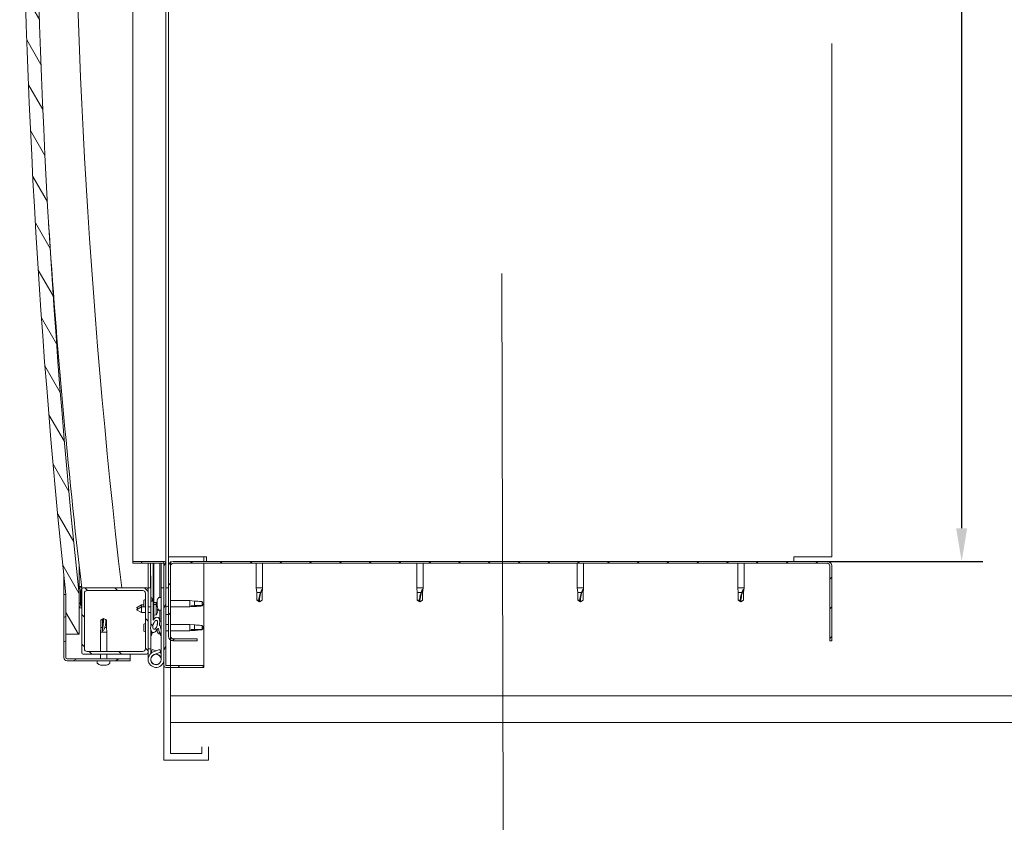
# Model space of a CAD drawing. Header units: millimetres. Extents: x 23192 to 177760, y -399809 to -79279.
# Tile 772 of 865: x 79587 to 79661, y -195191 to -195130. Entities that reach past the tile are written whole.
import ezdxf

# ---------------------------------------------------------------- set-up
doc = ezdxf.new("R2010")
doc.units = ezdxf.units.MM
doc.layers.get('0').update_dxf_attribs({"lineweight": 0})
for name, color, linetype, lineweight in [('!! 0_ Opis', 8, 'Continuous', 13), ('!! 2 ZABUDOWA GK-MDF', 54, 'Continuous', 13), ('Dimension (ISO)', 7, 'Continuous', 25), ('Hatch (ISO)', 7, 'Continuous', 18), ('Visible (ISO)', 7, 'Continuous', 50)]:
    doc.layers.add(name, color=color, linetype=linetype, lineweight=lineweight)
doc.styles.add('Note Text (ISO)', font='tahoma.ttf')
doc.dimstyles.new('Default (ISO)', dxfattribs={"dimscale": 5, "dimtxt": 5, "dimasz": 5, "dimexe": 3.175, "dimexo": 0, "dimgap": 0.762, "dimtad": 1, "dimdec": 0, "dimrnd": 1e-08, "dimzin": 0, "dimtxsty": 'Note Text (ISO)', "dimcen": 0.09, "dimdle": 10, "dimclrd": 256, "dimclre": 256, "dimclrt": 256, "dimazin": 0, "dimtfac": 0.70104, "dimtmove": 0, "dimatfit": 3, "dimfxl": 1, "dimtolj": 1, "dimtzin": 0, "dimlwd": -1, "dimlwe": -1, "dimarcsym": 0})
pattern_1 = [(120, (-10329.836, -1991.341), (-13.748153, -7.9375), [])]
pattern_2 = [(45, (-10329.836, -1991.341), (-11.22532, 11.22532), [])]

# ---------------------------------------------------------------- blocks, each defined once
blk = doc.blocks.new('*D1405')
at = {"layer": 'DEFPOINTS', "color": 0, "transparency": 16777216}
for p in [(-689.76, 120.19), (510.24, 120.19), (510.24, 18.75)]:
    blk.add_point(p, dxfattribs=at)
at = {"layer": 'Dimension (ISO)', "transparency": 16777216}
for p, q in [((-689.76, 120.19), (-689.76, 2.88)), ((510.24, 120.19), (510.24, 2.88)), ((-664.76, 18.75), (485.24, 18.75))]:
    blk.add_line(p, q, dxfattribs=at)
for points in [[(-664.76, 22.92), (-664.76, 14.58), (-689.76, 18.75)], [(485.24, 22.92), (485.24, 14.58), (510.24, 18.75)]]:
    blk.add_solid(points, dxfattribs=at)
at = {"layer": 'Dimension (ISO)', "lineweight": 9, "transparency": 16777216, "insert": (-160.63, 48.6), "char_height": 25, "attachment_point": 1, "style": 'Note Text (ISO)'}
blk.add_mtext('\\A1;1200', dxfattribs=at)
blk = doc.blocks.new('A$C11ef928a')
at = {"layer": 'Hatch (ISO)', "lineweight": 9}
h = blk.add_hatch(dxfattribs=at)
h.set_pattern_fill('ANSI31', color=256, scale=127, angle=-15, style=0)
h.set_pattern_definition([(30, (-10329.836, -1991.341), (-7.9375, 13.748153), [])])
edge = h.paths.add_edge_path()
edge.add_line((535.24, 684.19), (565.24, 684.19))
edge.add_line((565.24, 684.19), (565.24, 694.19))
edge.add_line((565.24, 694.19), (535.24, 694.19))
edge.add_ellipse((-89.76, -5207.87), major_axis=(625, 5902.06), ratio=1, start_angle=0, end_angle=12.089642)
edge.add_line((-714.76, 694.19), (-744.76, 694.19))
edge.add_line((-744.76, 694.19), (-744.76, 684.19))
edge.add_line((-744.76, 684.19), (-714.76, 684.19))
edge.add_ellipse((-89.76, -5217.87), major_axis=(-625, 5902.06), ratio=1, start_angle=347.910358, end_angle=360, ccw=False)
h = blk.add_hatch(dxfattribs=at)
h.set_pattern_fill('ANSI31', color=256, scale=127, angle=75, style=0)
h.set_pattern_definition(pattern_1)
edge = h.paths.add_edge_path()
edge.add_line((-714.76, 695.69), (-762.26, 695.69))
edge.add_ellipse((-762.26, 693.19), major_axis=(0, 2.5), ratio=1, start_angle=0, end_angle=90)
edge.add_line((-764.76, 693.19), (-764.76, 645.69))
edge.add_line((-764.76, 645.69), (-763.26, 645.69))
edge.add_line((-763.26, 645.69), (-763.26, 693.19))
edge.add_ellipse((-762.26, 693.19), major_axis=(-1, 0), ratio=1, start_angle=270, end_angle=360, ccw=False)
edge.add_line((-762.26, 694.19), (-744.76, 694.19))
edge.add_line((-744.76, 694.19), (-714.76, 694.19))
edge.add_line((-714.76, 694.19), (-714.76, 695.69))
h = blk.add_hatch(dxfattribs=at)
h.set_pattern_fill('ANSI31', color=256, scale=127, angle=15, style=0)
h.set_pattern_definition([(60, (-10329.836, -1991.341), (-13.748153, 7.9375), [])])
edge = h.paths.add_edge_path()
edge.add_line((530.34, 682.19), (531.24, 682.19))
edge.add_line((531.24, 682.19), (545.14, 682.19))
edge.add_ellipse((545.14, 682.29), major_axis=(0, -0.1), ratio=1, start_angle=0, end_angle=90)
edge.add_line((545.24, 682.29), (545.24, 683.89))
edge.add_ellipse((545.14, 683.89), major_axis=(0.1, 0), ratio=1, start_angle=0, end_angle=86.98358)
edge.add_ellipse((537.74, 543.46), major_axis=(7.41, 140.53), ratio=1, start_angle=0, end_angle=6.03285)
edge.add_ellipse((530.34, 683.89), major_axis=(-0.0053, 0.0999), ratio=1, start_angle=0, end_angle=86.98358)
edge.add_line((530.24, 683.89), (530.24, 682.29))
edge.add_ellipse((530.34, 682.29), major_axis=(-0.1, 0), ratio=1, start_angle=0, end_angle=90)
edge = h.paths.add_edge_path(flags=0)
edge.add_line((531.24, 682.87), (531.24, 682.97))
edge.add_ellipse((537.74, 471.77), major_axis=(-6.5, 211.2), ratio=1, start_angle=356.47438, end_angle=360, ccw=False)
edge.add_line((544.24, 682.97), (544.24, 682.87))
edge.add_line((544.24, 682.87), (531.24, 682.87))
edge = h.paths.add_edge_path()
edge.add_ellipse((-717.26, 543.46), major_axis=(7.41, 140.53), ratio=1, start_angle=0, end_angle=6.03285)
edge.add_ellipse((-724.66, 683.89), major_axis=(-0.0053, 0.0999), ratio=1, start_angle=0, end_angle=86.98358)
edge.add_line((-724.76, 683.89), (-724.76, 682.29))
edge.add_ellipse((-724.66, 682.29), major_axis=(-0.1, 0), ratio=1, start_angle=0, end_angle=90)
edge.add_line((-724.66, 682.19), (-710.76, 682.19))
edge.add_line((-710.76, 682.19), (-709.86, 682.19))
edge.add_ellipse((-709.86, 682.29), major_axis=(0, -0.1), ratio=1, start_angle=0, end_angle=90)
edge.add_line((-709.76, 682.29), (-709.76, 683.89))
edge.add_ellipse((-709.86, 683.89), major_axis=(0.1, 0), ratio=1, start_angle=0, end_angle=86.98358)
edge = h.paths.add_edge_path(flags=0)
edge.add_ellipse((-717.26, 471.77), major_axis=(-6.5, 211.2), ratio=1, start_angle=356.47438, end_angle=360)
edge.add_line((-723.76, 682.97), (-723.76, 682.87))
edge.add_line((-723.76, 682.87), (-710.76, 682.87))
edge.add_line((-710.76, 682.87), (-710.76, 682.97))
h = blk.add_hatch(dxfattribs=at)
h.set_pattern_fill('ANSI31', color=256, scale=127, style=0)
h.set_pattern_definition(pattern_2)
edge = h.paths.add_edge_path()
edge.add_line((-710.76, 682.19), (-724.66, 682.19))
edge.add_line((-724.66, 682.19), (-758.76, 682.19))
edge.add_ellipse((-758.76, 681.19), major_axis=(0, 1), ratio=1, start_angle=0, end_angle=90)
edge.add_line((-759.76, 681.19), (-759.76, 633.19))
edge.add_ellipse((-758.76, 633.19), major_axis=(-1, 0), ratio=1, start_angle=0, end_angle=90)
edge.add_line((-758.76, 632.19), (-710.76, 632.19))
edge.add_ellipse((-710.76, 633.19), major_axis=(0, -1), ratio=1, start_angle=0, end_angle=90)
edge.add_line((-709.76, 633.19), (-709.76, 681.19))
edge.add_ellipse((-710.76, 681.19), major_axis=(1, 0), ratio=1, start_angle=0, end_angle=90)
edge = h.paths.add_edge_path(flags=0)
edge.add_line((-713.76, 634.19), (-755.76, 634.19))
edge.add_ellipse((-755.76, 636.19), major_axis=(0, -2), ratio=1, start_angle=270, end_angle=360, ccw=False)
edge.add_line((-757.76, 636.19), (-757.76, 678.19))
edge.add_ellipse((-755.76, 678.19), major_axis=(-2, 0), ratio=1, start_angle=270, end_angle=360, ccw=False)
edge.add_line((-755.76, 680.19), (-713.76, 680.19))
edge.add_ellipse((-713.76, 678.19), major_axis=(0, 2), ratio=1, start_angle=270, end_angle=360, ccw=False)
edge.add_line((-711.76, 678.19), (-711.76, 636.19))
edge.add_ellipse((-713.76, 636.19), major_axis=(2, 0), ratio=1, start_angle=270, end_angle=360, ccw=False)
h = blk.add_hatch(dxfattribs=at)
h.set_pattern_fill('ANSI31', color=256, scale=127, angle=105, style=0)
h.set_pattern_definition([(150, (-10329.836, -1991.341), (-7.9375, -13.748153), [])])
edge = h.paths.add_edge_path()
edge.add_line((-691.26, 643.69), (-691.26, 620.29))
edge.add_ellipse((-691.36, 620.29), major_axis=(0.1, 0), ratio=1, start_angle=270, end_angle=360, ccw=False)
edge.add_line((-691.36, 620.19), (-768.16, 620.19))
edge.add_ellipse((-768.16, 618.59), major_axis=(0, 1.6), ratio=1, start_angle=0, end_angle=90)
edge.add_line((-769.76, 618.59), (-769.76, 590.19))
edge.add_line((-769.76, 590.19), (-768.26, 590.19))
edge.add_line((-768.26, 590.19), (-768.26, 618.59))
edge.add_ellipse((-768.16, 618.59), major_axis=(-0.1, 0), ratio=1, start_angle=270, end_angle=360, ccw=False)
edge.add_line((-768.16, 618.69), (-729.76, 618.69))
edge.add_line((-729.76, 618.69), (-709.76, 618.69))
edge.add_line((-709.76, 618.69), (-691.36, 618.69))
edge.add_ellipse((-691.36, 620.29), major_axis=(0, -1.6), ratio=1, start_angle=0, end_angle=90)
edge.add_line((-689.76, 620.29), (-689.76, 643.69))
edge.add_line((-689.76, 643.69), (-691.26, 643.69))
h = blk.add_hatch(dxfattribs=at)
h.set_pattern_fill('ANSI31', color=256, scale=127, style=0)
h.set_pattern_definition(pattern_2)
edge = h.paths.add_edge_path()
edge.add_ellipse((-737.69, 626.79), major_axis=(5.68, -1.95), ratio=0.5, start_angle=112.67817, end_angle=166.16787)
edge.add_line((-742.97, 629.36), (-745.02, 630.15))
edge.add_spline(control_points=[(-745.02, 630.15), (-745.27, 630.13), (-745.47, 630.1), (-745.64, 630.03), (-745.67, 630.01), (-745.72, 629.97), (-745.73, 629.95), (-745.75, 629.92), (-745.76, 629.9), (-745.77, 629.86), (-745.76, 629.84), (-745.75, 629.79), (-745.74, 629.76), (-745.66, 629.65), (-745.57, 629.56), (-745.45, 629.48)], knot_values=[-0.16945, -0.16945, -0.16945, -0.16945, -0.104739, -0.104739, -0.087274, -0.087274, -0.077296, -0.077296, -0.068966, -0.068966, -0.059481, -0.059481, -0.044542, -0.044542, 0, 0, 0, 0], degree=3, periodic=0)
edge.add_line((-745.45, 629.48), (-743.36, 628.76))
edge.add_ellipse((-737.69, 626.79), major_axis=(5.68, -1.95), ratio=0.5, start_angle=179.52448, end_angle=249.2058)
edge.add_spline(control_points=[(-740.62, 624.83), (-740.56, 624.81), (-740.5, 624.79), (-740.42, 624.75), (-740.39, 624.73), (-740.36, 624.7), (-740.35, 624.69), (-740.33, 624.66), (-740.33, 624.65), (-740.33, 624.63), (-740.33, 624.62), (-740.33, 624.59), (-740.34, 624.58), (-740.37, 624.54), (-740.39, 624.52), (-740.56, 624.39), (-740.88, 624.26), (-742.07, 623.88), (-743.15, 623.62), (-744.57, 623.19), (-745.03, 623.03), (-745.42, 622.84), (-745.51, 622.79), (-745.6, 622.71), (-745.62, 622.69), (-745.65, 622.64), (-745.66, 622.63), (-745.67, 622.6), (-745.67, 622.58), (-745.66, 622.56), (-745.66, 622.54), (-745.64, 622.51), (-745.63, 622.49), (-745.58, 622.45), (-745.54, 622.43), (-745.34, 622.35), (-745.1, 622.31), (-743.88, 622.15), (-741.79, 622.19), (-738.85, 622.97), (-738.26, 623.27), (-737.63, 623.5), (-737.47, 623.54), (-737.11, 623.57), (-736.91, 623.54), (-736.66, 623.45)], knot_values=[-1.19641, -1.19641, -1.19641, -1.19641, -1.168436, -1.168436, -1.153501, -1.153501, -1.146106, -1.146106, -1.140741, -1.140741, -1.135227, -1.135227, -1.127464, -1.127464, -1.113688, -1.113688, -1.024153, -1.024153, -0.857929, -0.857929, -0.763889, -0.763889, -0.736092, -0.736092, -0.725393, -0.725393, -0.719662, -0.719662, -0.715221, -0.715221, -0.710426, -0.710426, -0.70331, -0.70331, -0.689557, -0.689557, -0.632773, -0.632773, -0.315912, -0.315912, -0.146512, -0.146512, -0.07812, -0.07812, 0, 0, 0, 0], degree=3, periodic=0)
edge.add_ellipse((-737.69, 626.79), major_axis=(5.68, -1.95), ratio=0.5, start_angle=290.04812, end_angle=420.82422)
edge.add_line((-734.08, 628.32), (-732.76, 628.32))
edge.add_line((-732.76, 628.32), (-719.76, 628.34))
edge.add_line((-719.76, 628.34), (-719.76, 630.19))
edge.add_line((-719.76, 630.19), (-738.98, 630.16))
edge = h.paths.add_edge_path(flags=0)
edge.add_ellipse((-737.69, 626.79), major_axis=(-3.31, 1.14), ratio=0.428571, start_angle=0, end_angle=360)
h = blk.add_hatch(dxfattribs=at)
h.set_pattern_fill('ANSI31', color=256, scale=127, angle=90, style=0)
h.set_pattern_definition([(135, (-10329.836, -1991.341), (-11.22532, -11.22532), [])])
edge = h.paths.add_edge_path()
edge.add_line((-749.76, 613.19), (-749.76, 595.19))
edge.add_line((-749.76, 595.19), (-748.26, 595.19))
edge.add_line((-748.26, 595.19), (-748.26, 613.19))
edge.add_ellipse((-746.26, 613.19), major_axis=(-2, 0), ratio=1, start_angle=270, end_angle=360, ccw=False)
edge.add_line((-746.26, 615.19), (-693.26, 615.19))
edge.add_ellipse((-693.26, 613.19), major_axis=(0, 2), ratio=1, start_angle=270, end_angle=360, ccw=False)
edge.add_line((-691.26, 613.19), (-691.26, 120.19))
edge.add_ellipse((-693.26, 120.19), major_axis=(2, 0), ratio=1, start_angle=270, end_angle=360, ccw=False)
edge.add_line((-693.26, 118.19), (-749.76, 118.19))
edge.add_line((-749.76, 118.19), (-749.76, 116.69))
edge.add_line((-749.76, 116.69), (-693.26, 116.69))
edge.add_ellipse((-693.26, 120.19), major_axis=(0, -3.5), ratio=1, start_angle=0, end_angle=90)
edge.add_line((-689.76, 120.19), (-689.76, 613.19))
edge.add_ellipse((-693.26, 613.19), major_axis=(3.5, 0), ratio=1, start_angle=0, end_angle=90)
edge.add_line((-693.26, 616.69), (-709.76, 616.69))
edge.add_line((-709.76, 616.69), (-729.76, 616.69))
edge.add_line((-729.76, 616.69), (-746.26, 616.69))
edge.add_ellipse((-746.26, 613.19), major_axis=(0, 3.5), ratio=1, start_angle=0, end_angle=90)
h = blk.add_hatch(dxfattribs=at)
h.set_pattern_fill('ANSI31', color=256, scale=127, angle=75, style=0)
h.set_pattern_definition(pattern_1)
h.paths.add_polyline_path([(-709.76, 616.69), (-709.76, 618.69), (-729.76, 618.69), (-729.76, 616.69)])
h.paths.add_polyline_path([(555.24, 616.69), (555.24, 618.69), (535.24, 618.69), (535.24, 616.69)])
at = {"layer": 'Visible (ISO)', "lineweight": 9}
for p, q in [((-764.76, 693.19), (-764.76, 645.69)), ((-763.26, 645.69), (-763.26, 693.19)), ((-714.76, 695.69), (-762.26, 695.69)), ((-762.26, 694.19), (-714.76, 694.19)), ((-714.76, 694.19), (-744.76, 694.19)), ((-744.76, 694.19), (-744.76, 684.19)), ((-714.76, 695.69), (-700.43, 695.69)), ((-714.76, 694.19), (-714.76, 695.69)), ((-744.76, 684.19), (-714.76, 684.19)), ((-724.76, 683.89), (-724.76, 682.29)), ((-708.76, 684.19), (-714.76, 684.19)), ((-709.76, 682.29), (-709.76, 683.89)), ((-708.76, 683.99), (-708.76, 684.19)), ((-692.76, 684.19), (-708.76, 684.19)), ((-708.76, 683.89), (-708.76, 683.99)), ((-708.76, 683.89), (-708.76, 682.35)), ((-759.76, 681.19), (-759.76, 633.19)), ((-710.76, 682.19), (-758.76, 682.19)), ((-757.76, 636.19), (-757.76, 678.19)), ((-755.76, 680.19), (-713.76, 680.19)), ((-724.66, 682.19), (-709.86, 682.19)), ((-723.76, 682.87), (-723.76, 682.97)), ((-710.76, 682.87), (-723.76, 682.87)), ((-711.76, 678.19), (-711.76, 636.19)), ((-710.76, 682.97), (-710.76, 682.87)), ((-710.13, 682.19), (-710.1, 681.93)), ((-709.76, 633.19), (-709.76, 681.19)), ((-766.65, 670.44), (-764.76, 670.44)), ((-768, 667.89), (-768, 667.89)), ((-768, 667.89), (-768, 667.87)), ((-768, 666.88), (-768, 667.87)), ((-768, 666.83), (-768, 666.88)), ((-768, 666.69), (-768, 666.83)), ((-768, 666.69), (-768, 666.5)), ((-768, 664.68), (-768, 666.5)), ((-768, 664.68), (-768, 664.63)), ((-768, 664.49), (-768, 664.63)), ((-768, 664.49), (-768, 664.45)), ((-768, 664.33), (-768, 664.45)), ((-768, 664.45), (-767.99, 664.45)), ((-768, 664.32), (-768, 664.33)), ((-768, 664.33), (-768, 664.33)), ((-768, 663.48), (-768, 664.32)), ((-768, 663.48), (-768, 663.48)), ((-768, 663.48), (-768, 663.48)), ((-766.65, 660.94), (-764.76, 660.94)), ((-763.26, 668.09), (-759.76, 668.09)), ((-763.26, 663.29), (-759.76, 663.29)), ((-757.76, 668.09), (-743.26, 668.09)), ((-757.76, 663.29), (-743.26, 663.29)), ((-743.26, 663.29), (-743.26, 668.09)), ((-739.69, 667.74), (-743.26, 668.09)), ((-739.69, 663.64), (-743.26, 663.29)), ((-742.34, 666.74), (-739.69, 666.63)), ((-739.69, 666.63), (-739.69, 667.74)), ((-739.69, 667.74), (-733.95, 667.74)), ((-739.69, 666.63), (-733.95, 666.63)), ((-739.69, 663.64), (-739.69, 664.81)), ((-739.69, 663.64), (-733.95, 663.64)), ((-733.95, 666.63), (-733.95, 667.74)), ((-732.76, 665.69), (-733.95, 667.74)), ((-733.95, 666.63), (-732.76, 665.69)), ((-732.76, 665.69), (-733.95, 663.64)), ((-733.95, 663.64), (-733.95, 663.93)), ((-764.76, 645.69), (-763.26, 645.69)), ((-759.76, 645.69), (-763.26, 645.69)), ((-726.28, 640.83), (-728.38, 637.12)), ((-726.28, 640.83), (-724.18, 637.13)), ((-724.78, 640.83), (-725.53, 639.51)), ((-724.78, 640.83), (-722.68, 637.13)), ((-691.26, 643.69), (-691.26, 620.29)), ((-689.76, 643.69), (-691.26, 643.69)), ((-689.76, 643.69), (-59.7, 643.69)), ((-689.76, 620.29), (-689.76, 643.69)), ((-763.76, 632.19), (-758.76, 632.19)), ((-758.76, 632.19), (-710.76, 632.19)), ((-755.77, 632.19), (-755.77, 630.19)), ((-713.76, 634.19), (-755.76, 634.19)), ((-737.15, 635.49), (-742.38, 635.49)), ((-724.18, 637.13), (-728.38, 637.12)), ((-728.37, 634.19), (-728.38, 637.12)), ((-728.36, 630.17), (-728.37, 632.19)), ((-722.68, 637.13), (-724.18, 637.13)), ((-724.17, 634.19), (-724.18, 637.13)), ((-719.15, 635.49), (-724.17, 635.49)), ((-724.16, 630.18), (-724.17, 632.19)), ((-722.68, 635.49), (-722.68, 637.13)), ((-710.76, 632.19), (-709.76, 632.19)), ((-709.76, 632.19), (-709.76, 630.19)), ((-691.26, 632.19), (-709.76, 632.19)), ((-760.01, 627.56), (-758.23, 622.69)), ((-760.01, 624.82), (-759.51, 626.19)), ((-755.77, 630.19), (-759.29, 630.19)), ((-758.48, 629.02), (-758.23, 629.69)), ((-758.23, 629.69), (-756.35, 629)), ((-756.35, 623.37), (-758.13, 628.24)), ((-756.35, 629), (-757.38, 626.19)), ((-755.77, 630.19), (-740.89, 630.19)), ((-745.45, 629.48), (-743.36, 628.76)), ((-742.97, 629.36), (-745.02, 630.15)), ((-744.51, 630.15), (-745.02, 630.15)), ((-744.51, 630.08), (-744.51, 630.19)), ((-744.51, 624.07), (-744.51, 623.2)), ((-741.97, 625.43), (-741.54, 625.43)), ((-739.25, 630.19), (-728.36, 630.19)), ((-719.76, 630.19), (-738.98, 630.16)), ((-738.34, 625.43), (-737.64, 625.43)), ((-737.56, 625.43), (-737.64, 625.43)), ((-737.56, 625.43), (-737.56, 625.43)), ((-735.01, 630.16), (-735.01, 630.19)), ((-734.08, 628.32), (-719.76, 628.34)), ((-719.76, 628.34), (-732.76, 628.32)), ((-732.76, 628.32), (-732.76, 627.82)), ((-732.76, 627.82), (-719.76, 627.84)), ((-730.1, 625.98), (-730.26, 627.82)), ((-722.42, 625.99), (-730.1, 625.98)), ((-728.4, 625.1), (-728.38, 625.1)), ((-726.97, 624.79), (-726.96, 624.81)), ((-726.73, 625.1), (-725.78, 625.1)), ((-726.56, 624.81), (-726.53, 625.1)), ((-726.51, 624.07), (-726.51, 622.19)), ((-725.95, 624.81), (-725.98, 625.1)), ((-725.55, 624.8), (-725.55, 624.82)), ((-724.16, 630.19), (-709.76, 630.19)), ((-724.13, 625.11), (-724.12, 625.11)), ((-723.32, 625.43), (-723.33, 625.43)), ((-723.33, 625.43), (-723.33, 625.43)), ((-723.32, 625.43), (-723.24, 625.43)), ((-723.24, 625.43), (-723, 625.43)), ((-723.24, 625.43), (-723.24, 625.41)), ((-723, 625.43), (-721.21, 625.43)), ((-722.42, 625.99), (-722.26, 627.83)), ((-720.92, 625.99), (-722.42, 625.99)), ((-721.21, 625.43), (-720.88, 625.43)), ((-720.92, 625.99), (-720.76, 627.84)), ((-720.8, 625.43), (-720.88, 625.43)), ((-720.8, 625.43), (-719.64, 625.43)), ((-719.76, 628.34), (-719.76, 630.19)), ((-718, 629.09), (-719.76, 629.09)), ((-719.76, 628.34), (-691.26, 628.38)), ((-719.76, 628.34), (-691.26, 628.38)), ((-719.76, 627.84), (-719.76, 628.34)), ((-719.76, 627.84), (-691.26, 627.88)), ((-719.56, 625.43), (-719.64, 625.43)), ((-719.56, 625.43), (-719.56, 625.43)), ((-717.01, 630.08), (-717.01, 630.19)), ((-717.01, 624.07), (-717.01, 622.19)), ((-709.76, 630.28), (-691.26, 630.31)), ((-709.76, 630.2), (-691.26, 630.23)), ((-769.76, 618.69), (-769.76, 618.69)), ((-769.76, 618.59), (-769.76, 618.69)), ((-769.76, 618.59), (-769.76, 590.19)), ((-768.26, 590.19), (-768.26, 618.59)), ((-691.36, 620.19), (-768.16, 620.19)), ((-768.16, 618.69), (-691.36, 618.69)), ((-709.76, 622.19), (-763.76, 622.19)), ((-758.23, 622.69), (-756.35, 623.37)), ((-693.26, 616.69), (-746.26, 616.69)), ((-744.51, 622.24), (-744.51, 622.19)), ((-742.16, 618.69), (-742.16, 616.69)), ((-737.36, 618.69), (-737.36, 616.69)), ((-735.01, 623.35), (-726.51, 623.36)), ((-735.01, 623.35), (-735.01, 622.19)), ((-735.01, 622.23), (-726.51, 622.24)), ((-709.76, 618.69), (-729.76, 618.69)), ((-729.76, 618.69), (-729.76, 616.69)), ((-729.76, 616.69), (-709.76, 616.69)), ((-717.01, 623.37), (-691.26, 623.41)), ((-717.01, 622.26), (-691.26, 622.3)), ((-709.76, 620.19), (-709.76, 622.19)), ((-709.76, 616.69), (-709.76, 618.69)), ((-686.26, 616.69), (-693.26, 616.69)), ((-71.05, 618.69), (-691.36, 618.69)), ((-686.26, 616.69), (-686.26, 613.19)), ((-71.96, 616.69), (-686.26, 616.69)), ((-749.76, 613.19), (-749.76, 595.19)), ((-748.26, 595.19), (-748.26, 613.19)), ((-746.26, 615.19), (-693.26, 615.19)), ((-742.16, 615.19), (-742.16, 600.69)), ((-737.36, 615.19), (-737.36, 600.69)), ((-724.16, 615.19), (-724.16, 600.69)), ((-719.36, 615.19), (-719.36, 600.69)), ((-691.26, 613.19), (-691.26, 120.19)), ((-689.76, 120.19), (-689.76, 613.19)), ((-686.26, 613.19), (-686.26, 588.19)), ((-749.76, 595.19), (-748.26, 595.19)), ((-742.16, 600.69), (-737.36, 600.69)), ((-741.84, 597.36), (-742.16, 600.69)), ((-741.24, 599.76), (-741.08, 597.12)), ((-741.08, 597.12), (-741.08, 591.37)), ((-741.08, 597.12), (-737.72, 597.12)), ((-737.69, 597.36), (-737.36, 600.69)), ((-724.16, 600.69), (-719.36, 600.69)), ((-723.84, 597.36), (-724.16, 600.69)), ((-723.24, 599.76), (-723.08, 597.12)), ((-723.08, 597.12), (-723.08, 591.37)), ((-723.08, 597.12), (-719.72, 597.12)), ((-719.69, 597.36), (-719.36, 600.69)), ((-769.76, 590.19), (-768.26, 590.19)), ((-691.26, 590.19), (-768.26, 590.19)), ((-741.08, 591.37), (-739.76, 590.19)), ((-741.08, 591.37), (-738.11, 591.37)), ((-723.08, 591.37), (-721.76, 590.19)), ((-723.08, 591.37), (-720.11, 591.37)), ((-686.26, 590.19), (-689.76, 590.19)), ((-689.76, 588.19), (-686.26, 588.19)), ((-720.26, 548.19), (-719.08, 550.24)), ((-719.08, 550.24), (-719.08, 548.63)), ((-713.33, 550.24), (-719.08, 550.24)), ((-713.33, 550.24), (-709.76, 550.59)), ((-713.33, 550.24), (-713.33, 547.44)), ((-709.76, 550.59), (-709.76, 545.79)), ((-691.26, 550.59), (-709.76, 550.59)), ((-720.26, 548.19), (-719.08, 546.14)), ((-719.08, 546.22), (-720.26, 548.19)), ((-719.08, 546.22), (-719.08, 546.14)), ((-713.33, 546.22), (-719.08, 546.22)), ((-713.33, 546.14), (-719.08, 546.14)), ((-713.33, 546.22), (-713.33, 546.14)), ((-710.69, 545.97), (-713.33, 546.22)), ((-713.33, 546.14), (-709.76, 545.79)), ((-691.26, 545.79), (-709.76, 545.79)), ((-720.26, 427.19), (-719.08, 429.24)), ((-720.26, 427.19), (-719.08, 425.14)), ((-719.08, 425.22), (-720.26, 427.19)), ((-719.08, 429.24), (-719.08, 427.63)), ((-713.33, 429.24), (-719.08, 429.24)), ((-719.08, 425.22), (-719.08, 425.14)), ((-713.33, 425.22), (-719.08, 425.22)), ((-713.33, 425.14), (-719.08, 425.14)), ((-713.33, 429.24), (-709.76, 429.59)), ((-713.33, 429.24), (-713.33, 426.44)), ((-713.33, 425.22), (-713.33, 425.14)), ((-710.69, 424.97), (-713.33, 425.22)), ((-713.33, 425.14), (-709.76, 424.79)), ((-709.76, 429.59), (-709.76, 424.79)), ((-691.26, 429.59), (-709.76, 429.59)), ((-691.26, 424.79), (-709.76, 424.79)), ((-720.26, 306.19), (-719.08, 308.24)), ((-720.26, 306.19), (-719.08, 304.14)), ((-719.08, 304.22), (-720.26, 306.19)), ((-719.08, 308.24), (-719.08, 306.63)), ((-713.33, 308.24), (-719.08, 308.24)), ((-713.33, 308.24), (-709.76, 308.59)), ((-713.33, 308.24), (-713.33, 305.44)), ((-709.76, 308.59), (-709.76, 303.79)), ((-691.26, 308.59), (-709.76, 308.59)), ((-719.08, 304.22), (-719.08, 304.14)), ((-713.33, 304.22), (-719.08, 304.22)), ((-713.33, 304.14), (-719.08, 304.14)), ((-713.33, 304.22), (-713.33, 304.14)), ((-710.69, 303.97), (-713.33, 304.22)), ((-713.33, 304.14), (-709.76, 303.79)), ((-691.26, 303.79), (-709.76, 303.79)), ((-720.26, 185.19), (-719.08, 187.24)), ((-719.08, 187.24), (-719.08, 185.63)), ((-713.33, 187.24), (-719.08, 187.24)), ((-713.33, 187.24), (-709.76, 187.59)), ((-713.33, 187.24), (-713.33, 184.44)), ((-709.76, 187.59), (-709.76, 182.79)), ((-691.26, 187.59), (-709.76, 187.59)), ((-720.26, 185.19), (-719.08, 183.14)), ((-719.08, 183.22), (-720.26, 185.19)), ((-719.08, 183.22), (-719.08, 183.14)), ((-713.33, 183.22), (-719.08, 183.22)), ((-713.33, 183.14), (-719.08, 183.14)), ((-713.33, 183.22), (-713.33, 183.14)), ((-710.69, 182.97), (-713.33, 183.22)), ((-713.33, 183.14), (-709.76, 182.79)), ((-691.26, 182.79), (-709.76, 182.79)), ((-686.26, 145.19), (-689.76, 145.19)), ((-686.26, 145.19), (-686.26, 120.19)), ((-686.26, 116.69), (-686.26, 120.19)), ((-693.26, 118.19), (-749.76, 118.19)), ((-749.76, 118.19), (-749.76, 116.69)), ((-749.76, 116.69), (-693.26, 116.69)), ((-686.26, 116.69), (-299.09, 116.69))]:
    blk.add_line(p, q, dxfattribs=at)
blk.add_circle((-763.76, 626.19), 3.9, dxfattribs=at)
for centre, radius, start, end in [((-89.76, -5207.87), 5935.06, 83.955179, 96.044821), ((-89.76, -5217.87), 5935.06, 83.955179, 96.044821), ((-89.95, -4626.77), 5345.06, 93.70384, 96.65929), ((-762.26, 693.19), 2.5, 90, 180), ((-762.26, 693.19), 1, 90, 180), ((-724.66, 683.89), 0.1, 93.01642, 180), ((-717.26, 543.46), 140.72, 86.98358, 93.01642), ((-717.26, 471.77), 211.3, 88.23719, 91.76281), ((-709.86, 683.89), 0.1, 0, 86.98358), ((-89.95, -4626.77), 5315.06, 89.67737, 96.69683), ((-758.76, 681.19), 1, 90, 180), ((-755.76, 678.19), 2, 90, 180), ((-724.66, 682.29), 0.1, 180, 270), ((-713.76, 678.19), 2, 0, 90), ((-710.76, 681.19), 1, 0, 90), ((-709.86, 682.29), 0.1, 270, 0), ((-760.31, 665.69), 8, 144.31467, 163.74209), ((-766.65, 670.24), 0.2, 90, 144.31467), ((-760.31, 665.69), 8, 163.74209, 163.99232), ((-760.31, 665.69), 8, 196.00768, 196.25791), ((-760.31, 665.69), 8, 196.25791, 215.68533), ((-766.65, 661.14), 0.2, 215.68533, 270), ((-763.76, 626.19), 6, 20, 270), ((-758.76, 633.19), 1, 180, 270), ((-755.76, 636.19), 2, 180, 270), ((-733.7, 631.62), 9.5, 155.94972, 164.29493), ((-745.83, 631.62), 9.5, 15.70507, 24.05028), ((-727.83, 631.62), 9.5, 15.70507, 24.05028), ((-713.76, 636.19), 2, 270, 0), ((-710.76, 633.19), 1, 270, 0), ((-763.76, 626.19), 4, 20, 270), ((-763.76, 626.19), 4, 270, 340), ((-743.52, 630.08), 0.99, 180, 187.44075), ((-744.31, 624.07), 0.2, 125.68533, 180), ((-739.76, 617.74), 8, 106.00768, 125.68533), ((-739.76, 617.74), 8, 64.94956, 73.99232), ((-726.27, 631.23), 6.5, 233.89382, 250.20792), ((-728.4, 625.31), 0.206, 250.20792, 270.08945), ((-726.31, 624.07), 0.2, 125.68533, 180), ((-721.76, 617.74), 8, 118.14782, 125.68533), ((-724.12, 625.31), 0.206, 270.08945, 289.97098), ((-726.27, 631.23), 6.5, 289.97098, 306.28508), ((-724.77, 631.23), 6.5, 296.76463, 306.28508), ((-721.76, 617.74), 8, 54.31467, 73.99232), ((-718, 630.08), 0.99, 270, 0), ((-717.21, 624.07), 0.2, 0, 54.31467), ((-768.16, 618.59), 1.6, 90, 180), ((-768.16, 618.59), 0.1, 90, 180), ((-763.76, 626.19), 6, 318.18969, 331.81031), ((-746.26, 613.19), 3.5, 90, 180), ((-693.26, 613.19), 3.5, 0, 90), ((-691.36, 620.29), 0.1, 270, 0), ((-691.36, 620.29), 1.6, 270, 0), ((-746.26, 613.19), 2, 90, 180), ((-693.26, 613.19), 2, 0, 90), ((-693.26, 120.19), 2, 270, 0), ((-693.26, 120.19), 3.5, 270, 0)]:
    blk.add_arc(centre, radius, start, end, dxfattribs=at)
for centre, major_axis, ratio, start_param, end_param in [((-732.76, 675.31), (21, 0), 0.458139, 4.239024, 4.712389), ((-737.69, 626.79), (5.68, -1.95), 0.5, 3.133293, 4.349462), ((-737.69, 626.79), (5.68, -1.95), 0.5, 1.966605, 2.900176), ((-737.69, 626.79), (5.68, -1.95), 0.5, 5.062295, 7.344768), ((-726.35, 631.19), (-2.83, 5.83), 0.979749, 2.351624, 2.529771), ((-727.97, 629.69), (3.84, -4.25), 0.664926, 5.510896, 5.582433), ((-724.22, 629.69), (-3.43, -4.58), 0.554863, 0.162804, 0.234341), ((-727.23, 624.47), (-0.224, -0.452), 0.299538, 2.511352, 2.574157), ((-725.83, 631.19), (-0.56, -6.46), 0.180266, 5.951633, 6.12978), ((-724.85, 631.19), (-2.83, 5.83), 0.979749, 2.412626, 2.507136), ((-726.7, 631.19), (0.58, -6.46), 0.180266, 0.153405, 0.331552), ((-724.56, 629.69), (3.83, 4.26), 0.664926, 3.842345, 3.913882), ((-728.31, 629.69), (3.45, -4.57), 0.554863, 6.048844, 6.120382), ((-725.28, 624.47), (-0.226, 0.452), 0.299538, 0.567435, 0.630241), ((-726.19, 631.19), (-2.81, -5.84), 0.979749, 0.611822, 0.789969), ((-720.26, 528.01), (-21, 0), 0.960856, 4.239024, 4.712389), ((-720.26, 407.01), (-21, 0), 0.960856, 4.239024, 4.712389), ((-720.26, 286.01), (-21, 0), 0.960856, 4.239024, 4.712389), ((-720.26, 165.01), (-21, 0), 0.960856, 4.239024, 4.712389)]:
    blk.add_ellipse(centre, major_axis=major_axis, ratio=ratio, start_param=start_param, end_param=end_param, dxfattribs=at)
blk.add_ellipse((-737.69, 626.79), major_axis=(-3.31, 1.14), ratio=0.428571, dxfattribs=at)
for points, knots in [([(-768, 667.89), (-768, 667.91), (-767.99, 667.93), (-767.99, 667.94), (-767.99, 667.93), (-768, 667.91), (-768, 667.89), (-768, 667.87)], [0.17438702, 0.17438702, 0.17438702, 0.17438702, 0.18896797, 0.18896797, 0.20586323, 0.20586323, 0.21737851, 0.21737851, 0.21737851, 0.21737851]), ([(-768, 666.88), (-768, 666.86), (-767.99, 666.82), (-767.99, 666.73), (-767.99, 666.67), (-768, 666.58), (-768, 666.54), (-768, 666.5)], [0.17438702, 0.17438702, 0.17438702, 0.17438702, 0.18896797, 0.18896797, 0.20586323, 0.20586323, 0.21737852, 0.21737852, 0.21737852, 0.21737852]), ([(-768, 664.68), (-768, 664.63), (-767.99, 664.58), (-767.99, 664.48), (-767.99, 664.43), (-768, 664.36), (-768, 664.34), (-768, 664.32)], [0.17438702, 0.17438702, 0.17438702, 0.17438702, 0.18896797, 0.18896797, 0.20586323, 0.20586323, 0.21737852, 0.21737852, 0.21737852, 0.21737852]), ([(-739.69, 664.81), (-739.95, 664.88), (-740.21, 664.96), (-740.78, 665.19), (-741.11, 665.34), (-741.68, 665.71), (-741.98, 665.96), (-742.21, 666.3), (-742.26, 666.39), (-742.32, 666.57), (-742.34, 666.66), (-742.34, 666.74)], [0.9722954, 0.9722954, 0.9722954, 0.9722954, 1.054543, 1.054543, 1.1645704, 1.1645704, 1.2620554, 1.2620554, 1.289972, 1.289972, 1.3178886, 1.3178886, 1.3178886, 1.3178886]), ([(-733.95, 663.93), (-734.28, 663.94), (-734.62, 663.95), (-735.7, 664.02), (-736.45, 664.08), (-737.9, 664.3), (-738.61, 664.45), (-739.42, 664.71), (-739.56, 664.76), (-739.69, 664.81)], [1.0296095, 1.0296095, 1.0296095, 1.0296095, 1.1266468, 1.1266468, 1.3399415, 1.3399415, 1.5532361, 1.5532361, 1.5988171, 1.5988171, 1.5988171, 1.5988171]), ([(-745.02, 630.15), (-745.27, 630.13), (-745.47, 630.1), (-745.64, 630.03), (-745.67, 630.01), (-745.72, 629.97), (-745.73, 629.95), (-745.75, 629.92), (-745.76, 629.9), (-745.77, 629.86), (-745.76, 629.84), (-745.75, 629.79), (-745.74, 629.76), (-745.66, 629.65), (-745.57, 629.56), (-745.45, 629.48)], [-0.1694504, -0.1694504, -0.1694504, -0.1694504, -0.1047388, -0.1047388, -0.087274, -0.087274, -0.0772965, -0.0772965, -0.0689658, -0.0689658, -0.0594813, -0.0594813, -0.044542, -0.044542, 0, 0, 0, 0]), ([(-740.62, 624.83), (-740.56, 624.81), (-740.5, 624.79), (-740.42, 624.75), (-740.39, 624.73), (-740.36, 624.7), (-740.35, 624.69), (-740.33, 624.66), (-740.33, 624.65), (-740.33, 624.63), (-740.33, 624.62), (-740.33, 624.59), (-740.34, 624.58), (-740.37, 624.54), (-740.39, 624.52), (-740.56, 624.39), (-740.88, 624.26), (-742.07, 623.88), (-743.15, 623.62), (-744.57, 623.19), (-745.03, 623.03), (-745.42, 622.84), (-745.51, 622.79), (-745.6, 622.71), (-745.62, 622.69), (-745.65, 622.64), (-745.66, 622.63), (-745.67, 622.6), (-745.67, 622.58), (-745.66, 622.56), (-745.66, 622.54), (-745.64, 622.51), (-745.63, 622.49), (-745.58, 622.45), (-745.54, 622.43), (-745.34, 622.35), (-745.1, 622.31), (-743.88, 622.15), (-741.79, 622.19), (-738.85, 622.97), (-738.26, 623.27), (-737.63, 623.5), (-737.47, 623.54), (-737.11, 623.57), (-736.91, 623.54), (-736.66, 623.45)], [-1.19641, -1.19641, -1.19641, -1.19641, -1.168436, -1.168436, -1.153501, -1.153501, -1.146106, -1.146106, -1.140741, -1.140741, -1.135227, -1.135227, -1.127464, -1.127464, -1.113688, -1.113688, -1.024153, -1.024153, -0.857929, -0.857929, -0.763889, -0.763889, -0.736092, -0.736092, -0.725393, -0.725393, -0.719662, -0.719662, -0.715221, -0.715221, -0.710426, -0.710426, -0.70331, -0.70331, -0.689557, -0.689557, -0.632773, -0.632773, -0.315912, -0.315912, -0.146512, -0.146512, -0.07812, -0.07812, 0, 0, 0, 0]), ([(-737.56, 625.43), (-737.55, 625.42), (-737.54, 625.42), (-737.54, 625.41), (-737.55, 625.41), (-737.59, 625.42), (-737.61, 625.42), (-737.64, 625.43)], [0.17438702, 0.17438702, 0.17438702, 0.17438702, 0.18896797, 0.18896797, 0.20586323, 0.20586323, 0.21737852, 0.21737852, 0.21737852, 0.21737852]), ([(-726.97, 624.79), (-726.97, 624.79), (-726.97, 624.79), (-726.97, 624.79), (-726.97, 624.79), (-727, 624.79), (-727.03, 624.79), (-727.08, 624.79), (-727.11, 624.79), (-727.18, 624.8), (-727.22, 624.81), (-727.28, 624.81), (-727.29, 624.82), (-727.31, 624.82)], [0.02178159, 0.02178159, 0.02178159, 0.02178159, 0.02232447, 0.02232447, 0.03332398, 0.03332398, 0.04432349, 0.04432349, 0.05536276, 0.05536276, 0.06640202, 0.06640202, 0.07177151, 0.07177151, 0.07177151, 0.07177151]), ([(-726.56, 624.82), (-726.56, 624.81), (-726.56, 624.81), (-726.58, 624.8), (-726.59, 624.79), (-726.63, 624.79), (-726.66, 624.79), (-726.73, 624.79), (-726.76, 624.79), (-726.82, 624.79), (-726.84, 624.79), (-726.86, 624.79)], [0, 0, 0, 0, 0.01116716, 0.01116716, 0.02233431, 0.02233431, 0.03329353, 0.03329353, 0.04425275, 0.04425275, 0.04996652, 0.04996652, 0.04996652, 0.04996652]), ([(-725.65, 624.8), (-725.66, 624.8), (-725.66, 624.8), (-725.7, 624.79), (-725.74, 624.79), (-725.81, 624.79), (-725.84, 624.79), (-725.89, 624.79), (-725.91, 624.79), (-725.94, 624.8), (-725.95, 624.81), (-725.95, 624.82), (-725.95, 624.82), (-725.95, 624.82)], [0.0217824, 0.0217824, 0.0217824, 0.0217824, 0.02240783, 0.02240783, 0.03336567, 0.03336567, 0.04432351, 0.04432351, 0.05536278, 0.05536278, 0.06640205, 0.06640205, 0.07177154, 0.07177154, 0.07177154, 0.07177154]), ([(-725.54, 624.79), (-725.55, 624.79), (-725.55, 624.79), (-725.58, 624.79), (-725.61, 624.79), (-725.64, 624.8)], [0.04251907, 0.04251907, 0.04251907, 0.04251907, 0.04432351, 0.04432351, 0.05478696, 0.05478696, 0.05478696, 0.05478696]), ([(-725.2, 624.82), (-725.24, 624.82), (-725.28, 624.81), (-725.35, 624.8), (-725.39, 624.8), (-725.45, 624.79), (-725.48, 624.79), (-725.52, 624.79), (-725.53, 624.79), (-725.54, 624.79), (-725.55, 624.79), (-725.55, 624.8)], [0, 0, 0, 0, 0.01116716, 0.01116716, 0.02233431, 0.02233431, 0.03329353, 0.03329353, 0.04425275, 0.04425275, 0.04996746, 0.04996746, 0.04996746, 0.04996746]), ([(-723, 625.43), (-723.05, 625.42), (-723.1, 625.42), (-723.2, 625.41), (-723.24, 625.41), (-723.3, 625.42), (-723.32, 625.42), (-723.33, 625.43)], [0.17438702, 0.17438702, 0.17438702, 0.17438702, 0.18896797, 0.18896797, 0.20586323, 0.20586323, 0.21737852, 0.21737852, 0.21737852, 0.21737852]), ([(-720.8, 625.43), (-720.84, 625.42), (-720.88, 625.42), (-720.97, 625.41), (-721.03, 625.41), (-721.13, 625.42), (-721.17, 625.42), (-721.21, 625.43)], [0.17438702, 0.17438702, 0.17438702, 0.17438702, 0.18896797, 0.18896797, 0.20586323, 0.20586323, 0.21737852, 0.21737852, 0.21737852, 0.21737852]), ([(-719.56, 625.43), (-719.55, 625.42), (-719.54, 625.42), (-719.54, 625.41), (-719.55, 625.41), (-719.59, 625.42), (-719.61, 625.42), (-719.64, 625.43)], [0.17438702, 0.17438702, 0.17438702, 0.17438702, 0.18896797, 0.18896797, 0.20586323, 0.20586323, 0.21737852, 0.21737852, 0.21737852, 0.21737852]), ([(-741.81, 597.12), (-741.84, 597.38), (-741.87, 597.63), (-741.9, 598.21), (-741.9, 598.53), (-741.83, 599.1), (-741.75, 599.41), (-741.56, 599.63), (-741.51, 599.68), (-741.38, 599.74), (-741.31, 599.76), (-741.24, 599.76)], [0.9725494, 0.9725494, 0.9725494, 0.9725494, 1.0547969, 1.0547969, 1.1648244, 1.1648244, 1.2623094, 1.2623094, 1.290226, 1.290226, 1.3181426, 1.3181426, 1.3181426, 1.3181426]), ([(-741.42, 591.37), (-741.43, 591.7), (-741.45, 592.04), (-741.51, 593.12), (-741.58, 593.87), (-741.7, 595.32), (-741.77, 596.03), (-741.81, 596.84), (-741.81, 596.98), (-741.81, 597.12)], [1.0298299, 1.0298299, 1.0298299, 1.0298299, 1.1268672, 1.1268672, 1.3401618, 1.3401618, 1.5534565, 1.5534565, 1.5990374, 1.5990374, 1.5990374, 1.5990374]), ([(-738.11, 591.37), (-738.1, 591.7), (-738.08, 592.04), (-738.02, 593.12), (-737.95, 593.87), (-737.83, 595.32), (-737.76, 596.03), (-737.72, 596.84), (-737.72, 596.98), (-737.72, 597.12)], [1.0296095, 1.0296095, 1.0296095, 1.0296095, 1.1266468, 1.1266468, 1.3399415, 1.3399415, 1.5532361, 1.5532361, 1.5988171, 1.5988171, 1.5988171, 1.5988171]), ([(-723.81, 597.12), (-723.84, 597.38), (-723.87, 597.63), (-723.9, 598.21), (-723.9, 598.53), (-723.83, 599.1), (-723.75, 599.41), (-723.56, 599.63), (-723.51, 599.68), (-723.38, 599.74), (-723.31, 599.76), (-723.24, 599.76)], [0.9725494, 0.9725494, 0.9725494, 0.9725494, 1.0547969, 1.0547969, 1.1648244, 1.1648244, 1.2623094, 1.2623094, 1.290226, 1.290226, 1.3181426, 1.3181426, 1.3181426, 1.3181426]), ([(-723.42, 591.37), (-723.43, 591.7), (-723.45, 592.04), (-723.51, 593.12), (-723.58, 593.87), (-723.7, 595.32), (-723.77, 596.03), (-723.81, 596.84), (-723.81, 596.98), (-723.81, 597.12)], [1.0298299, 1.0298299, 1.0298299, 1.0298299, 1.1268672, 1.1268672, 1.3401618, 1.3401618, 1.5534565, 1.5534565, 1.5990374, 1.5990374, 1.5990374, 1.5990374]), ([(-720.11, 591.37), (-720.1, 591.7), (-720.08, 592.04), (-720.02, 593.12), (-719.95, 593.87), (-719.83, 595.32), (-719.76, 596.03), (-719.72, 596.84), (-719.72, 596.98), (-719.72, 597.12)], [1.0296095, 1.0296095, 1.0296095, 1.0296095, 1.1266468, 1.1266468, 1.3399415, 1.3399415, 1.5532361, 1.5532361, 1.5988171, 1.5988171, 1.5988171, 1.5988171]), ([(-719.08, 548.63), (-718.75, 548.61), (-718.41, 548.58), (-717.33, 548.47), (-716.58, 548.35), (-715.13, 548.03), (-714.42, 547.83), (-713.61, 547.55), (-713.47, 547.5), (-713.33, 547.44)], [1.0296095, 1.0296095, 1.0296095, 1.0296095, 1.1266468, 1.1266468, 1.3399415, 1.3399415, 1.5532361, 1.5532361, 1.5988171, 1.5988171, 1.5988171, 1.5988171]), ([(-713.33, 547.44), (-713.08, 547.35), (-712.82, 547.25), (-712.24, 547), (-711.92, 546.85), (-711.35, 546.53), (-711.05, 546.35), (-710.82, 546.15), (-710.77, 546.11), (-710.71, 546.03), (-710.69, 545.99), (-710.69, 545.97)], [0.9722954, 0.9722954, 0.9722954, 0.9722954, 1.054543, 1.054543, 1.1645704, 1.1645704, 1.2620554, 1.2620554, 1.289972, 1.289972, 1.3178886, 1.3178886, 1.3178886, 1.3178886]), ([(-719.08, 427.63), (-718.75, 427.61), (-718.41, 427.58), (-717.33, 427.47), (-716.58, 427.35), (-715.13, 427.03), (-714.42, 426.83), (-713.61, 426.55), (-713.47, 426.5), (-713.33, 426.44)], [1.0296095, 1.0296095, 1.0296095, 1.0296095, 1.1266468, 1.1266468, 1.3399415, 1.3399415, 1.5532361, 1.5532361, 1.5988171, 1.5988171, 1.5988171, 1.5988171]), ([(-713.33, 426.44), (-713.08, 426.35), (-712.82, 426.25), (-712.24, 426), (-711.92, 425.85), (-711.35, 425.53), (-711.05, 425.35), (-710.82, 425.15), (-710.77, 425.11), (-710.71, 425.03), (-710.69, 424.99), (-710.69, 424.97)], [0.9722954, 0.9722954, 0.9722954, 0.9722954, 1.054543, 1.054543, 1.1645704, 1.1645704, 1.2620554, 1.2620554, 1.289972, 1.289972, 1.3178886, 1.3178886, 1.3178886, 1.3178886]), ([(-719.08, 306.63), (-718.75, 306.61), (-718.41, 306.58), (-717.33, 306.47), (-716.58, 306.35), (-715.13, 306.03), (-714.42, 305.83), (-713.61, 305.55), (-713.47, 305.5), (-713.33, 305.44)], [1.0296095, 1.0296095, 1.0296095, 1.0296095, 1.1266468, 1.1266468, 1.3399415, 1.3399415, 1.5532361, 1.5532361, 1.5988171, 1.5988171, 1.5988171, 1.5988171]), ([(-713.33, 305.44), (-713.08, 305.35), (-712.82, 305.25), (-712.24, 305), (-711.92, 304.85), (-711.35, 304.53), (-711.05, 304.35), (-710.82, 304.15), (-710.77, 304.11), (-710.71, 304.03), (-710.69, 303.99), (-710.69, 303.97)], [0.9722954, 0.9722954, 0.9722954, 0.9722954, 1.054543, 1.054543, 1.1645704, 1.1645704, 1.2620554, 1.2620554, 1.289972, 1.289972, 1.3178886, 1.3178886, 1.3178886, 1.3178886]), ([(-719.08, 185.63), (-718.75, 185.61), (-718.41, 185.58), (-717.33, 185.47), (-716.58, 185.35), (-715.13, 185.03), (-714.42, 184.83), (-713.61, 184.55), (-713.47, 184.5), (-713.33, 184.44)], [1.0296095, 1.0296095, 1.0296095, 1.0296095, 1.1266468, 1.1266468, 1.3399415, 1.3399415, 1.5532361, 1.5532361, 1.5988171, 1.5988171, 1.5988171, 1.5988171]), ([(-713.33, 184.44), (-713.08, 184.35), (-712.82, 184.25), (-712.24, 184), (-711.92, 183.85), (-711.35, 183.53), (-711.05, 183.35), (-710.82, 183.15), (-710.77, 183.11), (-710.71, 183.03), (-710.69, 182.99), (-710.69, 182.97)], [0.9722954, 0.9722954, 0.9722954, 0.9722954, 1.054543, 1.054543, 1.1645704, 1.1645704, 1.2620554, 1.2620554, 1.289972, 1.289972, 1.3178886, 1.3178886, 1.3178886, 1.3178886])]:
    blk.add_open_spline(points, degree=3, knots=knots, dxfattribs=at)
for points in [[(-768, 666.86), (-768, 666.85), (-768, 666.84), (-768, 666.83)], [(-768, 666.69), (-768, 666.73), (-768, 666.77), (-767.99, 666.81)], [(-768, 664.65), (-768, 664.64), (-768, 664.63), (-768, 664.63)], [(-768, 664.49), (-768, 664.51), (-768, 664.54), (-767.99, 664.57)], [(-768, 663.47), (-768, 663.47), (-768, 663.48), (-768, 663.48)], [(-768, 663.48), (-768, 663.47), (-768, 663.45), (-767.99, 663.45)], [(-732.76, 665.69), (-733.15, 665.1), (-733.55, 664.5), (-733.95, 663.93)], [(-726.73, 625.1), (-726.73, 625.1), (-726.74, 625.11), (-726.74, 625.11)], [(-725.77, 625.12), (-725.78, 625.11), (-725.78, 625.1), (-725.78, 625.1)], [(-737.72, 597.12), (-737.71, 597.2), (-737.7, 597.28), (-737.69, 597.36)], [(-719.72, 597.12), (-719.71, 597.2), (-719.7, 597.28), (-719.69, 597.36)], [(-739.76, 590.19), (-740.28, 590.57), (-740.83, 590.97), (-741.42, 591.37)], [(-739.76, 590.19), (-739.25, 590.57), (-738.7, 590.97), (-738.11, 591.37)], [(-721.76, 590.19), (-722.28, 590.57), (-722.83, 590.97), (-723.42, 591.37)], [(-721.76, 590.19), (-721.25, 590.57), (-720.7, 590.97), (-720.11, 591.37)], [(-720.26, 548.19), (-719.88, 548.37), (-719.48, 548.52), (-719.08, 548.63)], [(-720.26, 427.19), (-719.88, 427.37), (-719.48, 427.52), (-719.08, 427.63)], [(-720.26, 306.19), (-719.88, 306.37), (-719.48, 306.52), (-719.08, 306.63)], [(-720.26, 185.19), (-719.88, 185.37), (-719.48, 185.52), (-719.08, 185.63)]]:
    blk.add_open_spline(points, degree=3, dxfattribs=at)
at = {"layer": 'Dimension (ISO)', "lineweight": 9}
dim = blk.add_linear_dim(base=(510.24, 18.75), p1=(-689.76, 120.19), p2=(510.24, 120.19), angle=180, dimstyle='Default (ISO)', override={"dimdec": 0, "dimlfac": 1, "dimtp": 0, "dimtm": 0, "dimtdec": 2, "dimtofl": 0, "dimatfit": 1}, dxfattribs=at)
dim.commit()
dim.dimension.update_dxf_attribs({"geometry": '*D1405', "text_midpoint": (-125.68, 18.75), "dimtype": 128})

msp = doc.modelspace()

# ---------------------------------------------------------------- linework, layer by layer
at = {"layer": '!! 0_ Opis'}
msp.add_lwpolyline([(79623.49003, -195314.29643), (79623.07998, -195149.26388)], dxfattribs=at)
at = {"layer": '!! 2 ZABUDOWA GK-MDF'}
for points in [[(79597.60381, -195170.96304), (79597.60381, -195185.96304), (79600.94892, -195185.96304), (79600.94892, -195184.96304)], [(79598.10381, -195170.96304), (79598.10381, -195185.46304), (79600.44892, -195185.46304), (79600.44892, -195184.96304)], [(79913.6837, -195181.11304), (79598.10381, -195181.11304)], [(79913.6837, -195183.11304), (79598.10381, -195183.11304)]]:
    msp.add_lwpolyline(points, dxfattribs=at)

# ---------------------------------------------------------------- block references
at = {"xscale": 0.1, "yscale": 0.1, "zscale": 0.1, "rotation": 90.00000000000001}
msp.add_blockref('A$C11ef928a', (79659.6225, -195101.98658), dxfattribs=at)

doc.saveas('drawing.dxf')
